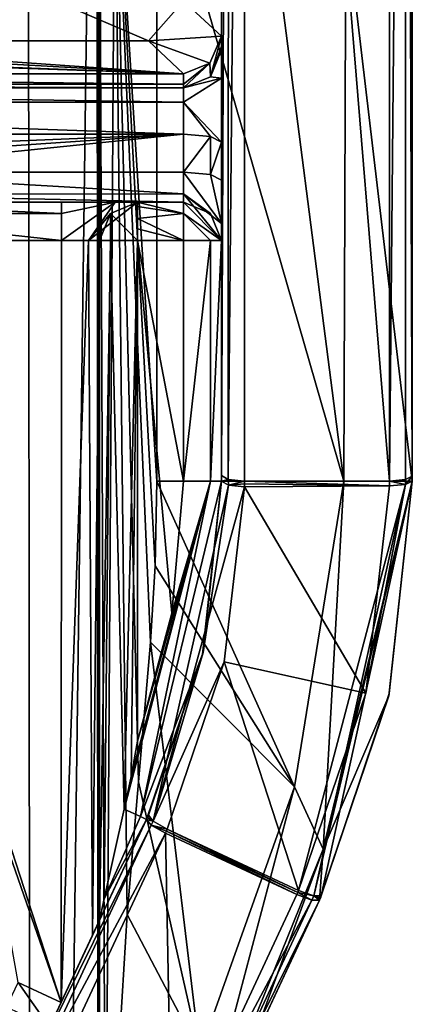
# Model space of a CAD drawing. Header units: millimetres. Extents: x -365 to 365, y -678 to 20.
# Tile 647 of 656: x 4 to 9, y -34 to -21. Entities that reach past the tile are written whole.
import ezdxf

# ---------------------------------------------------------------- set-up
doc = ezdxf.new("R2010")
doc.units = ezdxf.units.MM
doc.header["$LTSCALE"] = 65.185185
for name, color, linetype in [('249', 7, 'CONTINUOUS'), ('252', 7, 'CONTINUOUS'), ('311', 7, 'CONTINUOUS'), ('313', 7, 'CONTINUOUS'), ('314', 7, 'CONTINUOUS'), ('315', 7, 'CONTINUOUS'), ('321', 7, 'CONTINUOUS'), ('322', 7, 'CONTINUOUS'), ('323', 7, 'CONTINUOUS'), ('326', 7, 'CONTINUOUS'), ('327', 7, 'CONTINUOUS'), ('330', 7, 'CONTINUOUS'), ('393', 7, 'CONTINUOUS'), ('394', 7, 'CONTINUOUS'), ('397', 7, 'CONTINUOUS'), ('398', 7, 'CONTINUOUS'), ('399', 7, 'CONTINUOUS'), ('400', 7, 'CONTINUOUS'), ('401', 7, 'CONTINUOUS'), ('402', 7, 'CONTINUOUS'), ('403', 7, 'CONTINUOUS'), ('404', 7, 'CONTINUOUS'), ('405', 7, 'CONTINUOUS'), ('406', 7, 'CONTINUOUS'), ('407', 7, 'CONTINUOUS'), ('408', 7, 'CONTINUOUS'), ('409', 7, 'CONTINUOUS'), ('410', 7, 'CONTINUOUS'), ('411', 7, 'CONTINUOUS'), ('412', 7, 'CONTINUOUS'), ('413', 7, 'CONTINUOUS'), ('414', 7, 'CONTINUOUS'), ('456', 7, 'CONTINUOUS'), ('458', 7, 'CONTINUOUS'), ('459', 7, 'CONTINUOUS'), ('460', 7, 'CONTINUOUS'), ('461', 7, 'CONTINUOUS'), ('462', 7, 'CONTINUOUS'), ('463', 7, 'CONTINUOUS'), ('464', 7, 'CONTINUOUS'), ('465', 7, 'CONTINUOUS'), ('466', 7, 'CONTINUOUS'), ('467', 7, 'CONTINUOUS'), ('472', 7, 'CONTINUOUS'), ('517', 7, 'CONTINUOUS'), ('531', 7, 'CONTINUOUS'), ('532', 7, 'CONTINUOUS'), ('533', 7, 'CONTINUOUS'), ('534', 7, 'CONTINUOUS'), ('535', 7, 'CONTINUOUS'), ('541', 7, 'CONTINUOUS'), ('542', 7, 'CONTINUOUS'), ('543', 7, 'CONTINUOUS'), ('544', 7, 'CONTINUOUS'), ('546', 7, 'CONTINUOUS')]:
    doc.layers.add(name, color=color, linetype=linetype)

msp = doc.modelspace()

# ---------------------------------------------------------------- linework, layer by layer
at = {"layer": '249', "linetype": 'CONTINUOUS'}
for points in [[(5, -11.764, 16.85), (5, -74.7, 16.85), (5, -15.422, 13.581), (5, -11.764, 16.85)], [(5, -15.422, 13.581), (5, -74.7, 16.85), (5, -18.202, 9.539), (5, -15.422, 13.581)], [(5, -18.202, 9.539), (5, -74.7, 16.85), (5, -41.71, 9.539), (5, -18.202, 9.539)]]:
    msp.add_3dface(points, dxfattribs=at)
at = {"layer": '252', "linetype": 'CONTINUOUS'}
for points in [[(2, -74.7, 19.85), (4.121, -74.7, 18.971), (2, 0, 19.85), (2, -74.7, 19.85)], [(2, 0, 19.85), (4.121, -74.7, 18.971), (4.058, -6.355, 19.033), (2, 0, 19.85)], [(4.121, -74.7, 18.971), (4.963, -10.89, 17.318), (4.058, -6.355, 19.033), (4.121, -74.7, 18.971)], [(5, -74.7, 16.85), (4.963, -10.89, 17.318), (4.121, -74.7, 18.971), (5, -74.7, 16.85)], [(4.963, -10.89, 17.318), (5, -74.7, 16.85), (4.991, -11.341, 17.083), (4.963, -10.89, 17.318)], [(5, -74.7, 16.85), (5, -11.764, 16.85), (4.991, -11.341, 17.083), (5, -74.7, 16.85)]]:
    msp.add_3dface(points, dxfattribs=at)
at = {"layer": '311', "linetype": 'CONTINUOUS'}
for points in [[(9.1, -3.939, -21.189), (9.1, -8.679, -18.627), (9.1, -27.09, -16.194), (9.1, -3.939, -21.189)], [(9.1, -8.679, -18.627), (9.1, -17.736, -10.379), (9.1, -27.09, -16.194), (9.1, -8.679, -18.627)], [(9.1, -17.736, -10.379), (9.1, -20.49, 1.567), (9.1, -27.09, -16.194), (9.1, -17.736, -10.379)], [(9.1, -27.09, -16.194), (9.1, -20.49, 1.567), (9.1, -27.154, -16.18), (9.1, -27.09, -16.194)], [(9.1, -27.154, -16.18), (9.1, -20.49, 1.567), (9.1, -27.154, 1.567), (9.1, -27.154, -16.18)]]:
    msp.add_3dface(points, dxfattribs=at)
at = {"layer": '313', "linetype": 'CONTINUOUS'}
for points in [[(8.8, -4.003, -21.489), (9.014, -3.984, -21.402), (8.8, -27.154, -16.487), (8.8, -4.003, -21.489)], [(8.8, -27.154, -16.487), (9.014, -3.984, -21.402), (9.012, -27.135, -16.402), (8.8, -27.154, -16.487)], [(9.014, -3.984, -21.402), (9.1, -27.09, -16.194), (9.012, -27.135, -16.402), (9.014, -3.984, -21.402)], [(9.1, -3.939, -21.189), (9.1, -27.09, -16.194), (9.014, -3.984, -21.402), (9.1, -3.939, -21.189)]]:
    msp.add_3dface(points, dxfattribs=at)
at = {"layer": '314', "linetype": 'CONTINUOUS'}
for points in [[(6.9, -4.003, -21.489), (8.8, -4.003, -21.489), (8.8, -27.154, -16.487), (6.9, -4.003, -21.489)], [(6.9, -4.003, -21.489), (8.8, -27.154, -16.487), (6.9, -27.154, -16.487), (6.9, -4.003, -21.489)]]:
    msp.add_3dface(points, dxfattribs=at)
at = {"layer": '315', "linetype": 'CONTINUOUS'}
for points in [[(6.6, -3.939, -21.189), (6.695, -3.986, -21.41), (6.6, -27.084, -16.196), (6.6, -3.939, -21.189)], [(6.6, -27.084, -16.196), (6.695, -3.986, -21.41), (6.688, -27.134, -16.402), (6.6, -27.084, -16.196)], [(6.695, -3.986, -21.41), (6.9, -4.003, -21.489), (6.688, -27.134, -16.402), (6.695, -3.986, -21.41)], [(6.9, -4.003, -21.489), (6.9, -27.154, -16.487), (6.688, -27.134, -16.402), (6.9, -4.003, -21.489)]]:
    msp.add_3dface(points, dxfattribs=at)
at = {"layer": '321', "linetype": 'CONTINUOUS'}
msp.add_3dface([(6.101, -20.866, 5.249), (6.6, -16.627, 2.029), (6.6, -21.321, 2.772), (6.101, -20.866, 5.249)], dxfattribs=at)
at = {"layer": '322', "linetype": 'CONTINUOUS'}
for points in [[(4.308, -20.806, 7.15), (6.101, -20.866, 5.249), (5.64, -21.382, 5.176), (4.308, -20.806, 7.15)], [(6.101, -20.866, 5.249), (6.6, -21.321, 2.772), (5.64, -21.382, 5.176), (6.101, -20.866, 5.249)], [(6.6, -21.321, 2.772), (6.448, -21.676, 2.818), (5.64, -21.382, 5.176), (6.6, -21.321, 2.772)], [(6.448, -21.676, 2.818), (6.1, -21.816, 2.837), (5.64, -21.382, 5.176), (6.448, -21.676, 2.818)]]:
    msp.add_3dface(points, dxfattribs=at)
at = {"layer": '323', "linetype": 'CONTINUOUS'}
for points in [[(-5.632, -21.378, 5.195), (-4.292, -20.8, 7.166), (4.308, -20.806, 7.15), (-5.632, -21.378, 5.195)], [(-5.632, -21.378, 5.195), (4.308, -20.806, 7.15), (5.64, -21.382, 5.176), (-5.632, -21.378, 5.195)], [(6.1, -21.816, 2.837), (-6.1, -21.816, 2.837), (-5.632, -21.378, 5.195), (6.1, -21.816, 2.837)], [(6.1, -21.816, 2.837), (-5.632, -21.378, 5.195), (-0.002, -21.605, 4.15), (6.1, -21.816, 2.837)], [(-5.632, -21.378, 5.195), (5.64, -21.382, 5.176), (0.003, -21.389, 5.15), (-5.632, -21.378, 5.195)], [(5.64, -21.382, 5.176), (6.1, -21.816, 2.837), (0.003, -21.389, 5.15), (5.64, -21.382, 5.176)], [(6.1, -21.816, 2.837), (0.5, -21.503, 4.65), (0.003, -21.389, 5.15), (6.1, -21.816, 2.837)], [(0.5, -21.503, 4.65), (6.1, -21.816, 2.837), (-0.002, -21.605, 4.15), (0.5, -21.503, 4.65)], [(-6.1, -21.816, 2.837), (6.1, -21.816, 2.837), (6.1, -21.954, 1.421), (-6.1, -21.816, 2.837)], [(-6.1, -21.816, 2.837), (6.1, -21.954, 1.421), (-6.1, -21.954, 1.421), (-6.1, -21.816, 2.837)], [(6.1, -22), (-6.1, -22), (-6.1, -21.954, 1.421), (6.1, -22)], [(6.1, -21.954, 1.421), (6.1, -22), (-6.1, -21.954, 1.421), (6.1, -21.954, 1.421)]]:
    msp.add_3dface(points, dxfattribs=at)
at = {"layer": '326', "linetype": 'CONTINUOUS'}
for points in [[(-6.1, -22), (6.1, -22), (-6.1, -22, -11.668), (-6.1, -22)], [(-6.1, -22, -11.668), (6.1, -22), (6.1, -22, -11.668), (-6.1, -22, -11.668)]]:
    msp.add_3dface(points, dxfattribs=at)
at = {"layer": '327', "linetype": 'CONTINUOUS'}
for points in [[(-6.1, -22, -11.668), (6.1, -22, -11.668), (6.1, -22.186, -12.058), (-6.1, -22, -11.668)], [(-6.1, -22, -11.668), (6.1, -22.186, -12.058), (-6.1, -22.186, -12.058), (-6.1, -22, -11.668)], [(6.1, -22.606, -12.157), (-6.1, -22.606, -12.157), (-6.1, -22.186, -12.058), (6.1, -22.606, -12.157)], [(6.1, -22.186, -12.058), (6.1, -22.606, -12.157), (-6.1, -22.186, -12.058), (6.1, -22.186, -12.058)]]:
    msp.add_3dface(points, dxfattribs=at)
at = {"layer": '330', "linetype": 'CONTINUOUS'}
for points in [[(-6.1, -22.606, -12.157), (6.1, -22.606, -12.157), (-6.1, -23.105, -12.049), (-6.1, -22.606, -12.157)], [(-6.1, -23.105, -12.049), (6.1, -22.606, -12.157), (-1.25, -23.105, -12.049), (-6.1, -23.105, -12.049)], [(-1.25, -23.105, -12.049), (6.1, -22.606, -12.157), (1.25, -23.105, -12.049), (-1.25, -23.105, -12.049)], [(1.25, -23.105, -12.049), (6.1, -22.606, -12.157), (6.1, -23.105, -12.049), (1.25, -23.105, -12.049)]]:
    msp.add_3dface(points, dxfattribs=at)
at = {"layer": '393', "linetype": 'CONTINUOUS'}
msp.add_3dface([(5.361, -32.835, 8.457), (5.078, -37.494, 9.013), (6.313, -34.648, 6.249), (5.361, -32.835, 8.457)], dxfattribs=at)
at = {"layer": '394', "linetype": 'CONTINUOUS'}
for points in [[(5, -18.202, 9.539), (5, -41.71, 9.539), (5.078, -37.494, 9.013), (5, -18.202, 9.539)], [(5, -18.202, 9.539), (5.078, -37.494, 9.013), (5.2, -18.457, 8.714), (5, -18.202, 9.539)], [(5.078, -37.494, 9.013), (5.361, -32.835, 8.457), (5.2, -18.457, 8.714), (5.078, -37.494, 9.013)], [(5.361, -32.835, 8.457), (5.51, -31.099, 8.283), (5.2, -18.457, 8.714), (5.361, -32.835, 8.457)], [(5.753, -27.154, 8.075), (5.753, -18.644, 8.075), (5.2, -18.457, 8.714), (5.753, -27.154, 8.075)], [(5.73, -28.266, 8.091), (5.753, -27.154, 8.075), (5.2, -18.457, 8.714), (5.73, -28.266, 8.091)], [(5.667, -29.267, 8.14), (5.73, -28.266, 8.091), (5.2, -18.457, 8.714), (5.667, -29.267, 8.14)], [(5.51, -31.099, 8.283), (5.667, -29.267, 8.14), (5.2, -18.457, 8.714), (5.51, -31.099, 8.283)]]:
    msp.add_3dface(points, dxfattribs=at)
at = {"layer": '397', "linetype": 'CONTINUOUS'}
for points in [[(5.753, -18.644, 8.075), (5.753, -27.154, 8.075), (8.202, -27.154, 5.249), (5.753, -18.644, 8.075)], [(7.184, -19.241, 6.762), (5.753, -18.644, 8.075), (8.202, -27.154, 5.249), (7.184, -19.241, 6.762)], [(8.23, -19.797, 5.195), (7.184, -19.241, 6.762), (8.202, -27.154, 5.249), (8.23, -19.797, 5.195)], [(9.1, -27.154, 1.567), (8.23, -19.797, 5.195), (8.202, -27.154, 5.249), (9.1, -27.154, 1.567)], [(9.1, -27.154, 1.567), (9.1, -20.49, 1.567), (8.23, -19.797, 5.195), (9.1, -27.154, 1.567)]]:
    msp.add_3dface(points, dxfattribs=at)
at = {"layer": '398', "linetype": 'CONTINUOUS'}
for points in [[(5.753, -27.154, 8.075), (5.73, -28.266, 8.091), (7.556, -31.162, 5.454), (5.753, -27.154, 8.075)], [(8.202, -27.154, 5.249), (5.753, -27.154, 8.075), (7.556, -31.162, 5.454), (8.202, -27.154, 5.249)], [(7.932, -31.982, 3.749), (8.202, -27.154, 5.249), (7.556, -31.162, 5.454), (7.932, -31.982, 3.749)], [(9.1, -27.154, 1.567), (8.202, -27.154, 5.249), (7.932, -31.982, 3.749), (9.1, -27.154, 1.567)], [(9.1, -27.154, 1.567), (7.932, -31.982, 3.749), (8.791, -29.971, 1.653), (9.1, -27.154, 1.567)], [(5.73, -28.266, 8.091), (5.667, -29.267, 8.14), (7.556, -31.162, 5.454), (5.73, -28.266, 8.091)], [(7.932, -31.982, 3.749), (7.882, -32.648, 1.924), (8.791, -29.971, 1.653), (7.932, -31.982, 3.749)]]:
    msp.add_3dface(points, dxfattribs=at)
at = {"layer": '399', "linetype": 'CONTINUOUS'}
for points in [[(9.1, -27.154, -16.18), (9.1, -27.154, 1.567), (8.791, -29.971, 1.653), (9.1, -27.154, -16.18)], [(9.1, -27.154, -16.18), (8.791, -29.971, 1.653), (8.798, -29.941, -15.578), (9.1, -27.154, -16.18)], [(8.791, -29.971, 1.653), (7.907, -32.594, -15.006), (8.798, -29.941, -15.578), (8.791, -29.971, 1.653)], [(8.791, -29.971, 1.653), (7.882, -32.648, 1.924), (7.907, -32.594, -15.006), (8.791, -29.971, 1.653)], [(7.907, -32.594, -15.006), (7.882, -32.648, 1.924), (7.895, -32.621, -15), (7.907, -32.594, -15.006)], [(7.895, -32.621, -15), (7.882, -32.648, 1.924), (7.882, -32.648, -14.995), (7.895, -32.621, -15)]]:
    msp.add_3dface(points, dxfattribs=at)
at = {"layer": '400', "linetype": 'CONTINUOUS'}
for points in [[(7.598, -32.547, -15.295), (7.61, -32.521, -15.3), (7.81, -32.594, -15.214), (7.598, -32.547, -15.295)], [(7.586, -32.573, -15.289), (7.598, -32.547, -15.295), (7.782, -32.647, -15.206), (7.586, -32.573, -15.289)], [(7.782, -32.647, -15.206), (7.598, -32.547, -15.295), (7.81, -32.594, -15.214), (7.782, -32.647, -15.206)], [(7.882, -32.648, -14.995), (7.782, -32.647, -15.206), (7.81, -32.594, -15.214), (7.882, -32.648, -14.995)], [(7.907, -32.594, -15.006), (7.895, -32.621, -15), (7.81, -32.594, -15.214), (7.907, -32.594, -15.006)], [(7.895, -32.621, -15), (7.882, -32.648, -14.995), (7.81, -32.594, -15.214), (7.895, -32.621, -15)]]:
    msp.add_3dface(points, dxfattribs=at)
at = {"layer": '401', "linetype": 'CONTINUOUS'}
for points in [[(5.876, -31.744, -15.295), (7.586, -32.573, -15.289), (5.864, -31.77, -15.289), (5.876, -31.744, -15.295)], [(5.888, -31.718, -15.3), (7.598, -32.547, -15.295), (5.876, -31.744, -15.295), (5.888, -31.718, -15.3)], [(7.598, -32.547, -15.295), (7.586, -32.573, -15.289), (5.876, -31.744, -15.295), (7.598, -32.547, -15.295)], [(7.61, -32.521, -15.3), (7.598, -32.547, -15.295), (5.888, -31.718, -15.3), (7.61, -32.521, -15.3)], [(5.946, -36.09, -14.529), (4.224, -35.287, -14.529), (5.864, -31.77, -15.289), (5.946, -36.09, -14.529)], [(7.586, -32.573, -15.289), (5.946, -36.09, -14.529), (5.864, -31.77, -15.289), (7.586, -32.573, -15.289)]]:
    msp.add_3dface(points, dxfattribs=at)
at = {"layer": '402', "linetype": 'CONTINUOUS'}
for points in [[(5.616, -31.591, -14.995), (5.676, -31.664, -15.2), (3.975, -35.111, -14.234), (5.616, -31.591, -14.995)], [(3.975, -35.111, -14.234), (5.676, -31.664, -15.2), (4.039, -35.183, -14.443), (3.975, -35.111, -14.234)], [(5.676, -31.664, -15.2), (5.864, -31.77, -15.289), (4.039, -35.183, -14.443), (5.676, -31.664, -15.2)], [(5.864, -31.77, -15.289), (4.224, -35.287, -14.529), (4.039, -35.183, -14.443), (5.864, -31.77, -15.289)]]:
    msp.add_3dface(points, dxfattribs=at)
at = {"layer": '403', "linetype": 'CONTINUOUS'}
for points in [[(5.703, -31.613, -15.214), (5.616, -31.591, -14.995), (5.629, -31.563, -15.001), (5.703, -31.613, -15.214)], [(5.676, -31.664, -15.2), (5.616, -31.591, -14.995), (5.703, -31.613, -15.214), (5.676, -31.664, -15.2)], [(5.642, -31.535, -15.007), (5.703, -31.613, -15.214), (5.629, -31.563, -15.001), (5.642, -31.535, -15.007)], [(5.888, -31.718, -15.3), (5.676, -31.664, -15.2), (5.703, -31.613, -15.214), (5.888, -31.718, -15.3)], [(5.888, -31.718, -15.3), (5.876, -31.744, -15.295), (5.676, -31.664, -15.2), (5.888, -31.718, -15.3)], [(5.876, -31.744, -15.295), (5.864, -31.77, -15.289), (5.676, -31.664, -15.2), (5.876, -31.744, -15.295)]]:
    msp.add_3dface(points, dxfattribs=at)
at = {"layer": '404', "linetype": 'CONTINUOUS'}
for points in [[(6.6, -27.154, 4.971), (6.357, -29.4, -15.577), (6.351, -29.426, 4.971), (6.6, -27.154, 4.971)], [(6.6, -27.154, -16.177), (6.357, -29.4, -15.577), (6.6, -27.154, 4.971), (6.6, -27.154, -16.177)], [(5.629, -31.563, -15.001), (5.616, -31.591, -14.995), (6.351, -29.426, 4.971), (5.629, -31.563, -15.001)], [(6.351, -29.426, 4.971), (5.616, -31.591, -14.995), (5.616, -31.591, 4.971), (6.351, -29.426, 4.971)], [(5.642, -31.535, -15.007), (5.629, -31.563, -15.001), (6.351, -29.426, 4.971), (5.642, -31.535, -15.007)], [(6.357, -29.4, -15.577), (5.642, -31.535, -15.007), (6.351, -29.426, 4.971), (6.357, -29.4, -15.577)]]:
    msp.add_3dface(points, dxfattribs=at)
at = {"layer": '405', "linetype": 'CONTINUOUS'}
for points in [[(5.703, -31.613, -15.214), (6.357, -29.4, -15.577), (6.691, -27.208, -16.386), (5.703, -31.613, -15.214)], [(6.899, -27.229, -16.468), (5.703, -31.613, -15.214), (6.691, -27.208, -16.386), (6.899, -27.229, -16.468)], [(6.636, -29.526, -15.871), (5.703, -31.613, -15.214), (6.899, -27.229, -16.468), (6.636, -29.526, -15.871)], [(6.357, -29.4, -15.577), (6.6, -27.154, -16.177), (6.691, -27.208, -16.386), (6.357, -29.4, -15.577)], [(5.703, -31.613, -15.214), (5.642, -31.535, -15.007), (6.357, -29.4, -15.577), (5.703, -31.613, -15.214)], [(5.888, -31.718, -15.3), (5.703, -31.613, -15.214), (6.636, -29.526, -15.871), (5.888, -31.718, -15.3)]]:
    msp.add_3dface(points, dxfattribs=at)
at = {"layer": '406', "linetype": 'CONTINUOUS'}
for points in [[(6.636, -29.526, -15.871), (6.899, -27.229, -16.468), (8.492, -29.933, -15.873), (6.636, -29.526, -15.871)], [(8.8, -27.219, -16.473), (6.899, -27.229, -16.468), (6.9, -27.192, -16.478), (8.8, -27.219, -16.473)], [(8.492, -29.933, -15.873), (6.899, -27.229, -16.468), (8.8, -27.219, -16.473), (8.492, -29.933, -15.873)], [(6.9, -27.154, -16.487), (8.8, -27.154, -16.487), (8.8, -27.219, -16.473), (6.9, -27.154, -16.487)], [(6.9, -27.154, -16.487), (8.8, -27.219, -16.473), (6.9, -27.192, -16.478), (6.9, -27.154, -16.487)], [(7.61, -32.521, -15.3), (5.888, -31.718, -15.3), (6.636, -29.526, -15.871), (7.61, -32.521, -15.3)], [(7.61, -32.521, -15.3), (6.636, -29.526, -15.871), (8.492, -29.933, -15.873), (7.61, -32.521, -15.3)]]:
    msp.add_3dface(points, dxfattribs=at)
at = {"layer": '407', "linetype": 'CONTINUOUS'}
for points in [[(6.6, -27.084, -16.196), (6.688, -27.134, -16.402), (6.6, -27.154, -16.177), (6.6, -27.084, -16.196)], [(6.6, -27.154, -16.177), (6.688, -27.134, -16.402), (6.691, -27.208, -16.386), (6.6, -27.154, -16.177)], [(6.688, -27.134, -16.402), (6.9, -27.154, -16.487), (6.691, -27.208, -16.386), (6.688, -27.134, -16.402)], [(6.691, -27.208, -16.386), (6.9, -27.154, -16.487), (6.9, -27.192, -16.478), (6.691, -27.208, -16.386)], [(6.899, -27.229, -16.468), (6.691, -27.208, -16.386), (6.9, -27.192, -16.478), (6.899, -27.229, -16.468)]]:
    msp.add_3dface(points, dxfattribs=at)
at = {"layer": '408', "linetype": 'CONTINUOUS'}
for points in [[(6.6, -3.939, -21.189), (6.6, -27.084, -16.196), (6.6, 1.905, -16.641), (6.6, -3.939, -21.189)], [(6.6, 1.905, -16.641), (6.6, -27.084, -16.196), (6.6, -7.273, -15.089), (6.6, 1.905, -16.641)], [(6.6, -27.084, -16.196), (6.6, -14.205, -8.876), (6.6, -7.273, -15.089), (6.6, -27.084, -16.196)], [(6.6, -14.205, -8.876), (6.6, -27.084, -16.196), (6.6, -27.154, -16.177), (6.6, -14.205, -8.876)], [(6.6, -16.352, -3.632), (6.6, -14.205, -8.876), (6.6, -21.5, -11.668), (6.6, -16.352, -3.632)], [(6.6, -14.205, -8.876), (6.6, -27.154, -16.177), (6.6, -21.872, -12.447), (6.6, -14.205, -8.876)], [(6.6, -21.5, -11.668), (6.6, -14.205, -8.876), (6.6, -21.872, -12.447), (6.6, -21.5, -11.668)], [(6.6, -16.627, 2.029), (6.6, -16.352, -3.632), (6.6, -21.5), (6.6, -16.627, 2.029)], [(6.6, -21.5), (6.6, -16.352, -3.632), (6.6, -21.5, -11.668), (6.6, -21.5)], [(6.6, -21.321, 2.772), (6.6, -16.627, 2.029), (6.6, -21.455, 1.389), (6.6, -21.321, 2.772)], [(6.6, -21.455, 1.389), (6.6, -16.627, 2.029), (6.6, -21.5), (6.6, -21.455, 1.389)], [(6.6, -21.872, -12.447), (6.6, -27.154, -16.177), (6.6, -22.711, -12.646), (6.6, -21.872, -12.447)], [(6.6, -22.711, -12.646), (6.6, -27.154, -16.177), (6.6, -23.211, -12.538), (6.6, -22.711, -12.646)], [(6.6, -23.211, -12.538), (6.6, -27.154, -16.177), (6.6, -23.778, -12.188), (6.6, -23.211, -12.538)], [(6.6, -23.778, -12.188), (6.6, -27.154, -16.177), (6.6, -24, -11.56), (6.6, -23.778, -12.188)], [(6.6, -27.154, -16.177), (6.6, -27.154, 4.971), (6.6, -24, -11.56), (6.6, -27.154, -16.177)], [(6.6, -24, -11.56), (6.6, -27.154, 4.971), (6.6, -24, 4.971), (6.6, -24, -11.56)]]:
    msp.add_3dface(points, dxfattribs=at)
at = {"layer": '409', "linetype": 'CONTINUOUS'}
for points in [[(6.448, -21.676, 2.818), (6.6, -21.321, 2.772), (6.454, -21.854), (6.448, -21.676, 2.818)], [(6.6, -21.321, 2.772), (6.6, -21.455, 1.389), (6.454, -21.854), (6.6, -21.321, 2.772)], [(6.6, -21.455, 1.389), (6.6, -21.5), (6.454, -21.854), (6.6, -21.455, 1.389)], [(6.1, -21.816, 2.837), (6.448, -21.676, 2.818), (6.1, -21.954, 1.421), (6.1, -21.816, 2.837)], [(6.448, -21.676, 2.818), (6.1, -22), (6.1, -21.954, 1.421), (6.448, -21.676, 2.818)], [(6.1, -22), (6.448, -21.676, 2.818), (6.454, -21.854), (6.1, -22)]]:
    msp.add_3dface(points, dxfattribs=at)
at = {"layer": '410', "linetype": 'CONTINUOUS'}
for points in [[(6.6, -21.5), (6.6, -21.5, -11.668), (6.454, -21.854, -11.668), (6.6, -21.5)], [(6.454, -21.854), (6.6, -21.5), (6.454, -21.854, -11.668), (6.454, -21.854)], [(6.1, -22, -11.668), (6.1, -22), (6.454, -21.854), (6.1, -22, -11.668)], [(6.1, -22, -11.668), (6.454, -21.854), (6.454, -21.854, -11.668), (6.1, -22, -11.668)]]:
    msp.add_3dface(points, dxfattribs=at)
at = {"layer": '411', "linetype": 'CONTINUOUS'}
for points in [[(6.6, -21.5, -11.668), (6.6, -21.872, -12.447), (6.454, -21.854, -11.668), (6.6, -21.5, -11.668)], [(6.6, -21.872, -12.447), (6.1, -22, -11.668), (6.454, -21.854, -11.668), (6.6, -21.872, -12.447)], [(6.1, -22.186, -12.058), (6.1, -22, -11.668), (6.6, -21.872, -12.447), (6.1, -22.186, -12.058)], [(6.1, -22.186, -12.058), (6.6, -21.872, -12.447), (6.6, -22.711, -12.646), (6.1, -22.186, -12.058)], [(6.1, -22.606, -12.157), (6.1, -22.186, -12.058), (6.454, -22.637, -12.3), (6.1, -22.606, -12.157)], [(6.1, -22.186, -12.058), (6.6, -22.711, -12.646), (6.454, -22.637, -12.3), (6.1, -22.186, -12.058)]]:
    msp.add_3dface(points, dxfattribs=at)
at = {"layer": '412', "linetype": 'CONTINUOUS'}
for points in [[(6.1, -23.105, -12.049), (6.1, -22.606, -12.157), (6.454, -22.637, -12.3), (6.1, -23.105, -12.049)], [(6.1, -23.105, -12.049), (6.454, -22.637, -12.3), (6.454, -23.136, -12.192), (6.1, -23.105, -12.049)], [(6.454, -22.637, -12.3), (6.6, -22.711, -12.646), (6.454, -23.136, -12.192), (6.454, -22.637, -12.3)], [(6.6, -22.711, -12.646), (6.6, -23.211, -12.538), (6.454, -23.136, -12.192), (6.6, -22.711, -12.646)]]:
    msp.add_3dface(points, dxfattribs=at)
at = {"layer": '413', "linetype": 'CONTINUOUS'}
for points in [[(6.6, -23.778, -12.188), (6.1, -23.105, -12.049), (6.454, -23.136, -12.192), (6.6, -23.778, -12.188)], [(6.1, -23.105, -12.049), (6.6, -23.778, -12.188), (6.1, -23.389, -11.874), (6.1, -23.105, -12.049)], [(6.6, -23.211, -12.538), (6.6, -23.778, -12.188), (6.454, -23.136, -12.192), (6.6, -23.211, -12.538)], [(6.6, -23.778, -12.188), (6.6, -24, -11.56), (6.1, -23.389, -11.874), (6.6, -23.778, -12.188)], [(6.1, -23.389, -11.874), (6.6, -24, -11.56), (6.454, -23.646, -11.56), (6.1, -23.389, -11.874)], [(6.1, -23.5, -11.56), (6.1, -23.389, -11.874), (6.454, -23.646, -11.56), (6.1, -23.5, -11.56)]]:
    msp.add_3dface(points, dxfattribs=at)
at = {"layer": '414', "linetype": 'CONTINUOUS'}
for points in [[(1.25, -23.105, -12.049), (6.1, -23.105, -12.049), (6.1, -23.389, -11.874), (1.25, -23.105, -12.049)], [(1.25, -23.105, -12.049), (6.1, -23.389, -11.874), (1.25, -23.392, -11.871), (1.25, -23.105, -12.049)], [(6.1, -23.389, -11.874), (6.1, -23.5, -11.56), (1.25, -23.392, -11.871), (6.1, -23.389, -11.874)], [(1.25, -23.392, -11.871), (6.1, -23.5, -11.56), (1.25, -23.5, -11.56), (1.25, -23.392, -11.871)]]:
    msp.add_3dface(points, dxfattribs=at)
at = {"layer": '456', "linetype": 'CONTINUOUS'}
for points in [[(5.616, -31.591, -14.995), (3.975, -35.111, -14.234), (4.074, -34.9, -10.65), (5.616, -31.591, -14.995)], [(5.616, -31.591, -14.995), (4.074, -34.9, -10.65), (4.223, -34.579, -10.504), (5.616, -31.591, -14.995)], [(5.616, -31.591, -14.995), (4.223, -34.579, -10.504), (4.285, -34.446, -10.15), (5.616, -31.591, -14.995)], [(5.616, -31.591, -14.995), (4.285, -34.446, -10.15), (4.285, -34.446, -6.65), (5.616, -31.591, -14.995)], [(4.346, -34.315, -6.298), (5.616, -31.591, -14.995), (4.285, -34.446, -6.65), (4.346, -34.315, -6.298)], [(4.497, -33.992, -6.15), (5.616, -31.591, -14.995), (4.346, -34.315, -6.298), (4.497, -33.992, -6.15)], [(4.908, -33.11, -5.939), (5.616, -31.591, -14.995), (4.497, -33.992, -6.15), (4.908, -33.11, -5.939)], [(5, -32.913, -5.65), (5.616, -31.591, -14.995), (4.908, -33.11, -5.939), (5, -32.913, -5.65)], [(5.616, -31.591, 4.971), (5.616, -31.591, -14.995), (5, -32.913, 4.971), (5.616, -31.591, 4.971)], [(5, -32.913, 4.971), (5.616, -31.591, -14.995), (5, -32.913, -5.65), (5, -32.913, 4.971)]]:
    msp.add_3dface(points, dxfattribs=at)
at = {"layer": '458', "linetype": 'CONTINUOUS'}
for points in [[(5.323, -31.455, 5.439), (5.536, -31.554, 5.255), (5.063, -32.631, 5.214), (5.323, -31.455, 5.439)], [(5.616, -31.591, 4.971), (5, -32.913, 4.971), (5.063, -32.631, 5.214), (5.616, -31.591, 4.971)], [(5.536, -31.554, 5.255), (5.616, -31.591, 4.971), (5.063, -32.631, 5.214), (5.536, -31.554, 5.255)]]:
    msp.add_3dface(points, dxfattribs=at)
at = {"layer": '459', "linetype": 'CONTINUOUS'}
for points in [[(5.536, -31.554, 5.255), (5.323, -31.455, 5.439), (6.454, -27.154, 5.325), (5.536, -31.554, 5.255)], [(6.454, -27.154, 5.325), (5.323, -31.455, 5.439), (5.413, -31.028, 5.464), (6.454, -27.154, 5.325)], [(5.5, -30.566, 5.471), (6.454, -27.154, 5.325), (5.413, -31.028, 5.464), (5.5, -30.566, 5.471)], [(5.949, -28.886, 5.471), (6.454, -27.154, 5.325), (5.5, -30.566, 5.471), (5.949, -28.886, 5.471)], [(6.6, -27.154, 4.971), (6.351, -29.426, 4.971), (5.536, -31.554, 5.255), (6.6, -27.154, 4.971)], [(6.6, -27.154, 4.971), (5.536, -31.554, 5.255), (6.454, -27.154, 5.325), (6.6, -27.154, 4.971)], [(6.1, -27.154, 5.471), (6.454, -27.154, 5.325), (5.949, -28.886, 5.471), (6.1, -27.154, 5.471)], [(6.351, -29.426, 4.971), (5.616, -31.591, 4.971), (5.536, -31.554, 5.255), (6.351, -29.426, 4.971)]]:
    msp.add_3dface(points, dxfattribs=at)
at = {"layer": '460', "linetype": 'CONTINUOUS'}
for points in [[(6.454, -27.154, 5.325), (6.1, -27.154, 5.471), (6.454, -24, 5.325), (6.454, -27.154, 5.325)], [(6.1, -27.154, 5.471), (6.1, -24, 5.471), (6.454, -24, 5.325), (6.1, -27.154, 5.471)], [(6.6, -24, 4.971), (6.6, -27.154, 4.971), (6.454, -27.154, 5.325), (6.6, -24, 4.971)], [(6.6, -24, 4.971), (6.454, -27.154, 5.325), (6.454, -24, 5.325), (6.6, -24, 4.971)]]:
    msp.add_3dface(points, dxfattribs=at)
at = {"layer": '461', "linetype": 'CONTINUOUS'}
for points in [[(6.1, -27.154, 5.471), (5.949, -28.886, 5.471), (5.5, -24, 5.471), (6.1, -27.154, 5.471)], [(6.1, -24, 5.471), (6.1, -27.154, 5.471), (5.5, -24, 5.471), (6.1, -24, 5.471)], [(5.949, -28.886, 5.471), (5.5, -30.566, 5.471), (5.5, -24, 5.471), (5.949, -28.886, 5.471)]]:
    msp.add_3dface(points, dxfattribs=at)
at = {"layer": '462', "linetype": 'CONTINUOUS'}
for points in [[(5.063, -32.631, 5.214), (5, -32.913, 4.971), (5.146, -24, 5.325), (5.063, -32.631, 5.214)], [(5, -32.913, 4.971), (5, -24, 4.971), (5.146, -24, 5.325), (5, -32.913, 4.971)], [(5.323, -31.455, 5.439), (5.063, -32.631, 5.214), (5.146, -24, 5.325), (5.323, -31.455, 5.439)], [(5.5, -24, 5.471), (5.323, -31.455, 5.439), (5.146, -24, 5.325), (5.5, -24, 5.471)], [(5.413, -31.028, 5.464), (5.323, -31.455, 5.439), (5.5, -24, 5.471), (5.413, -31.028, 5.464)], [(5.5, -30.566, 5.471), (5.413, -31.028, 5.464), (5.5, -24, 5.471), (5.5, -30.566, 5.471)]]:
    msp.add_3dface(points, dxfattribs=at)
at = {"layer": '463', "linetype": 'CONTINUOUS'}
for points in [[(5, -32.913, 4.971), (5, -32.913, -5.65), (5, -24, 4.971), (5, -32.913, 4.971)], [(5, -24, 4.971), (5, -32.913, -5.65), (5, -24, -5.65), (5, -24, 4.971)]]:
    msp.add_3dface(points, dxfattribs=at)
at = {"layer": '464', "linetype": 'CONTINUOUS'}
for points in [[(4.908, -33.11, -5.939), (4.497, -33.992, -6.15), (4.854, -24, -6.004), (4.908, -33.11, -5.939)], [(4.854, -24, -6.004), (4.497, -33.992, -6.15), (4.5, -24, -6.15), (4.854, -24, -6.004)], [(5, -24, -5.65), (4.908, -33.11, -5.939), (4.854, -24, -6.004), (5, -24, -5.65)], [(5, -32.913, -5.65), (4.908, -33.11, -5.939), (5, -24, -5.65), (5, -32.913, -5.65)]]:
    msp.add_3dface(points, dxfattribs=at)
at = {"layer": '465', "linetype": 'CONTINUOUS'}
for points in [[(4.854, -24, -6.004), (4.5, -24, -6.15), (5.207, -23.5, -6.357), (4.854, -24, -6.004)], [(4.5, -24, -6.15), (4.5, -23.646, -6.296), (5.207, -23.5, -6.357), (4.5, -24, -6.15)], [(4.5, -23.646, -6.296), (4.5, -23.5, -6.65), (5.207, -23.5, -6.357), (4.5, -23.646, -6.296)], [(5.146, -23.646, -5.65), (4.854, -24, -6.004), (5.5, -23.5, -5.65), (5.146, -23.646, -5.65)], [(5.5, -23.5, -5.65), (4.854, -24, -6.004), (5.207, -23.5, -6.357), (5.5, -23.5, -5.65)], [(5, -24, -5.65), (4.854, -24, -6.004), (5.146, -23.646, -5.65), (5, -24, -5.65)]]:
    msp.add_3dface(points, dxfattribs=at)
at = {"layer": '466', "linetype": 'CONTINUOUS'}
for points in [[(1.25, -23.5, -11.56), (6.1, -23.5, -11.56), (5.207, -23.5, -6.357), (1.25, -23.5, -11.56)], [(4.5, -23.5, -6.65), (1.25, -23.5, -11.56), (5.207, -23.5, -6.357), (4.5, -23.5, -6.65)], [(1.25, -23.5, -11.56), (4.5, -23.5, -6.65), (1.25, -23.5, -6.65), (1.25, -23.5, -11.56)], [(6.1, -23.5, -11.56), (5.5, -23.5, -5.65), (5.207, -23.5, -6.357), (6.1, -23.5, -11.56)], [(5.5, -23.5, -5.65), (6.1, -23.5, -11.56), (6.1, -23.5, 4.971), (5.5, -23.5, -5.65)], [(5.5, -23.5, 4.971), (5.5, -23.5, -5.65), (6.1, -23.5, 4.971), (5.5, -23.5, 4.971)]]:
    msp.add_3dface(points, dxfattribs=at)
at = {"layer": '467', "linetype": 'CONTINUOUS'}
for points in [[(4.5, -23.5, -6.65), (4.5, -23.646, -6.296), (1.25, -23.5, -6.65), (4.5, -23.5, -6.65)], [(1.25, -23.5, -6.65), (4.5, -23.646, -6.296), (1.25, -23.646, -6.296), (1.25, -23.5, -6.65)], [(4.5, -23.646, -6.296), (4.5, -24, -6.15), (1.25, -23.646, -6.296), (4.5, -23.646, -6.296)], [(1.25, -23.646, -6.296), (4.5, -24, -6.15), (1.25, -24, -6.15), (1.25, -23.646, -6.296)]]:
    msp.add_3dface(points, dxfattribs=at)
at = {"layer": '472', "linetype": 'CONTINUOUS'}
for points in [[(4.5, -24, -6.15), (4.497, -33.992, -6.15), (1.25, -24, -6.15), (4.5, -24, -6.15)], [(1.25, -24, -6.15), (4.497, -33.992, -6.15), (3.442, -30.962, -6.15), (1.25, -24, -6.15)], [(3.442, -30.962, -6.15), (4.497, -33.992, -6.15), (3.933, -33.73, -6.15), (3.442, -30.962, -6.15)]]:
    msp.add_3dface(points, dxfattribs=at)
at = {"layer": '517', "linetype": 'CONTINUOUS'}
for points in [[(3.933, -33.73, -6.15), (4.346, -34.315, -6.298), (3.783, -34.051, -6.296), (3.933, -33.73, -6.15)], [(4.497, -33.992, -6.15), (4.346, -34.315, -6.298), (3.933, -33.73, -6.15), (4.497, -33.992, -6.15)]]:
    msp.add_3dface(points, dxfattribs=at)
at = {"layer": '531', "linetype": 'CONTINUOUS'}
for points in [[(5.146, -23.646, -5.65), (5.5, -23.5, -5.65), (5.146, -23.646, 4.971), (5.146, -23.646, -5.65)], [(5.5, -23.5, -5.65), (5.5, -23.5, 4.971), (5.146, -23.646, 4.971), (5.5, -23.5, -5.65)], [(5, -24, 4.971), (5, -24, -5.65), (5.146, -23.646, -5.65), (5, -24, 4.971)], [(5, -24, 4.971), (5.146, -23.646, -5.65), (5.146, -23.646, 4.971), (5, -24, 4.971)]]:
    msp.add_3dface(points, dxfattribs=at)
at = {"layer": '532', "linetype": 'CONTINUOUS'}
for points in [[(5.5, -23.5, 4.971), (5.5, -24, 5.471), (5.146, -23.646, 4.971), (5.5, -23.5, 4.971)], [(5.5, -24, 5.471), (5.5, -23.5, 4.971), (5.5, -23.557, 5.203), (5.5, -24, 5.471)], [(5.5, -23.715, 5.382), (5.5, -24, 5.471), (5.5, -23.557, 5.203), (5.5, -23.715, 5.382)], [(5.146, -24, 5.325), (5, -24, 4.971), (5.146, -23.646, 4.971), (5.146, -24, 5.325)], [(5.5, -24, 5.471), (5.146, -24, 5.325), (5.146, -23.646, 4.971), (5.5, -24, 5.471)], [(5.5, -23.85, 5.449), (5.5, -24, 5.471), (5.5, -23.715, 5.382), (5.5, -23.85, 5.449)]]:
    msp.add_3dface(points, dxfattribs=at)
at = {"layer": '533', "linetype": 'CONTINUOUS'}
for points in [[(5.5, -23.5, 4.971), (6.1, -23.5, 4.971), (6.1, -23.646, 5.325), (5.5, -23.5, 4.971)], [(5.5, -23.557, 5.203), (5.5, -23.5, 4.971), (6.1, -23.646, 5.325), (5.5, -23.557, 5.203)], [(5.5, -23.715, 5.382), (5.5, -23.557, 5.203), (6.1, -23.646, 5.325), (5.5, -23.715, 5.382)], [(6.1, -24, 5.471), (5.5, -23.715, 5.382), (6.1, -23.646, 5.325), (6.1, -24, 5.471)], [(6.1, -24, 5.471), (5.5, -23.85, 5.449), (5.5, -23.715, 5.382), (6.1, -24, 5.471)], [(6.1, -24, 5.471), (5.5, -24, 5.471), (5.5, -23.85, 5.449), (6.1, -24, 5.471)]]:
    msp.add_3dface(points, dxfattribs=at)
at = {"layer": '534', "linetype": 'CONTINUOUS'}
for points in [[(6.1, -23.5, 4.971), (6.6, -24, 4.971), (6.1, -23.646, 5.325), (6.1, -23.5, 4.971)], [(6.6, -24, 4.971), (6.1, -23.5, 4.971), (6.454, -23.646, 4.971), (6.6, -24, 4.971)], [(6.6, -24, 4.971), (6.454, -24, 5.325), (6.1, -23.646, 5.325), (6.6, -24, 4.971)], [(6.454, -24, 5.325), (6.1, -24, 5.471), (6.1, -23.646, 5.325), (6.454, -24, 5.325)]]:
    msp.add_3dface(points, dxfattribs=at)
at = {"layer": '535', "linetype": 'CONTINUOUS'}
for points in [[(6.1, -23.5, -11.56), (6.454, -23.646, -11.56), (6.1, -23.5, 4.971), (6.1, -23.5, -11.56)], [(6.1, -23.5, 4.971), (6.454, -23.646, -11.56), (6.454, -23.646, 4.971), (6.1, -23.5, 4.971)], [(6.6, -24, -11.56), (6.6, -24, 4.971), (6.454, -23.646, 4.971), (6.6, -24, -11.56)], [(6.454, -23.646, -11.56), (6.6, -24, -11.56), (6.454, -23.646, 4.971), (6.454, -23.646, -11.56)]]:
    msp.add_3dface(points, dxfattribs=at)
at = {"layer": '541', "linetype": 'CONTINUOUS'}
for points in [[(7.81, -32.594, -15.214), (7.61, -32.521, -15.3), (9.009, -27.2, -16.391), (7.81, -32.594, -15.214)], [(7.61, -32.521, -15.3), (8.492, -29.933, -15.873), (9.009, -27.2, -16.391), (7.61, -32.521, -15.3)], [(9.1, -27.154, -16.18), (7.907, -32.594, -15.006), (7.81, -32.594, -15.214), (9.1, -27.154, -16.18)], [(9.1, -27.154, -16.18), (7.81, -32.594, -15.214), (9.009, -27.2, -16.391), (9.1, -27.154, -16.18)], [(7.907, -32.594, -15.006), (9.1, -27.154, -16.18), (8.798, -29.941, -15.578), (7.907, -32.594, -15.006)], [(8.492, -29.933, -15.873), (8.8, -27.219, -16.473), (9.009, -27.2, -16.391), (8.492, -29.933, -15.873)]]:
    msp.add_3dface(points, dxfattribs=at)
at = {"layer": '542', "linetype": 'CONTINUOUS'}
for points in [[(9.1, -27.09, -16.194), (9.1, -27.154, -16.18), (9.009, -27.2, -16.391), (9.1, -27.09, -16.194)], [(9.012, -27.135, -16.402), (9.1, -27.09, -16.194), (9.009, -27.2, -16.391), (9.012, -27.135, -16.402)], [(8.8, -27.154, -16.487), (9.012, -27.135, -16.402), (9.009, -27.2, -16.391), (8.8, -27.154, -16.487)], [(8.8, -27.219, -16.473), (8.8, -27.154, -16.487), (9.009, -27.2, -16.391), (8.8, -27.219, -16.473)]]:
    msp.add_3dface(points, dxfattribs=at)
at = {"layer": '543', "linetype": 'CONTINUOUS'}
for points in [[(5.946, -36.09, -14.529), (7.586, -32.573, -15.289), (7.782, -32.647, -15.206), (5.946, -36.09, -14.529)], [(5.946, -36.09, -14.529), (7.782, -32.647, -15.206), (6.145, -36.164, -14.443), (5.946, -36.09, -14.529)], [(7.782, -32.647, -15.206), (7.882, -32.648, -14.995), (6.145, -36.164, -14.443), (7.782, -32.647, -15.206)], [(6.145, -36.164, -14.443), (7.882, -32.648, -14.995), (6.242, -36.165, -14.235), (6.145, -36.164, -14.443)]]:
    msp.add_3dface(points, dxfattribs=at)
at = {"layer": '544', "linetype": 'CONTINUOUS'}
for points in [[(7.882, -32.648, 1.924), (6.218, -36.216, -14.224), (6.242, -36.165, -14.235), (7.882, -32.648, 1.924)], [(6.218, -36.216, -14.224), (7.882, -32.648, 1.924), (6.97, -34.603, 2.763), (6.218, -36.216, -14.224)], [(7.882, -32.648, -14.995), (7.882, -32.648, 1.924), (6.242, -36.165, -14.235), (7.882, -32.648, -14.995)]]:
    msp.add_3dface(points, dxfattribs=at)
at = {"layer": '546', "linetype": 'CONTINUOUS'}
for points in [[(6.313, -34.648, 6.249), (5.667, -29.267, 8.14), (5.51, -31.099, 8.283), (6.313, -34.648, 6.249)], [(5.667, -29.267, 8.14), (6.313, -34.648, 6.249), (7.556, -31.162, 5.454), (5.667, -29.267, 8.14)], [(5.361, -32.835, 8.457), (6.313, -34.648, 6.249), (5.51, -31.099, 8.283), (5.361, -32.835, 8.457)], [(6.313, -34.648, 6.249), (6.218, -36.216, 3.649), (7.556, -31.162, 5.454), (6.313, -34.648, 6.249)], [(6.218, -36.216, 3.649), (7.932, -31.982, 3.749), (7.556, -31.162, 5.454), (6.218, -36.216, 3.649)], [(7.932, -31.982, 3.749), (6.218, -36.216, 3.649), (6.97, -34.603, 2.763), (7.932, -31.982, 3.749)], [(7.882, -32.648, 1.924), (7.932, -31.982, 3.749), (6.97, -34.603, 2.763), (7.882, -32.648, 1.924)]]:
    msp.add_3dface(points, dxfattribs=at)

doc.saveas('drawing.dxf')
